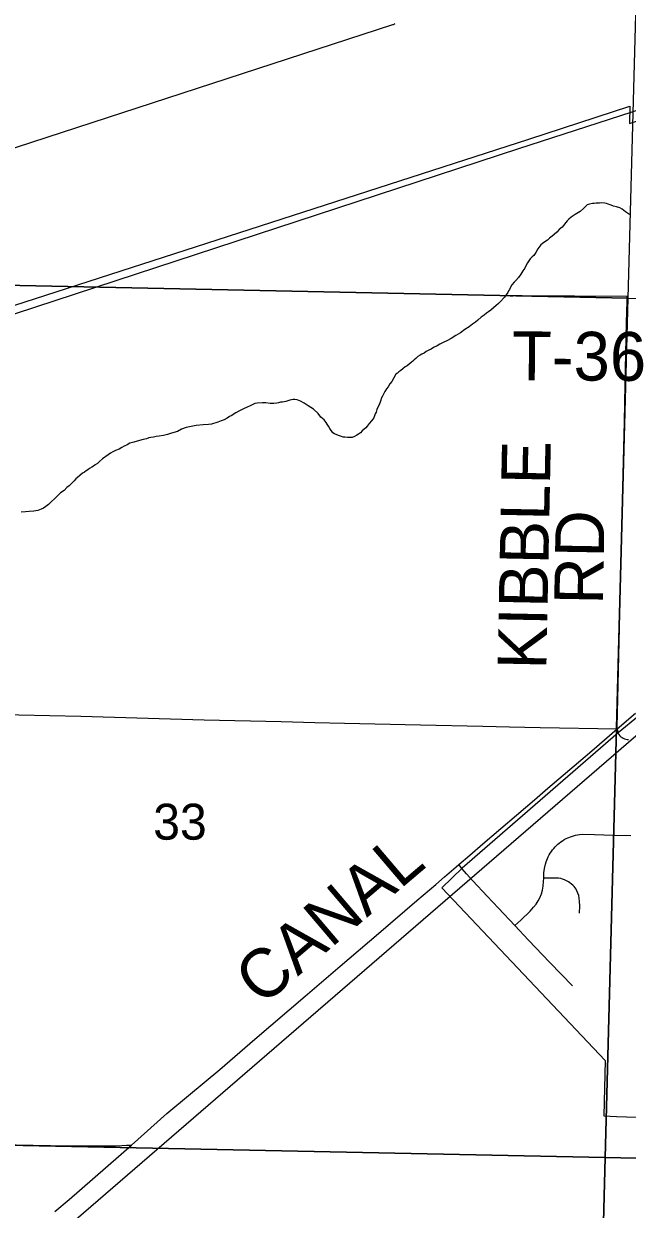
# Model space of a CAD drawing. Extents: x 2.4 to 73.1, y 4.5 to 25.6.
# Drawn here: x 34.688 to 35.039, y 21.55 to 22.24 of the extents above; entities that cross this region are included whole.
import ezdxf

# ---------------------------------------------------------------- set-up
doc = ezdxf.new("R2010")
doc.units = 0
for name, color, linetype in [('GM_X_City_Street', 7, 'Continuous'), ('GM_X_Corporation', 7, 'Continuous'), ('GM_X_County_Road', 7, 'Continuous'), ('GM_X_County_Road_Text', 7, 'Continuous'), ('GM_X_Minor_River', 7, 'Continuous'), ('GM_X_Rail_Line', 7, 'Continuous'), ('GM_X_Section', 7, 'Continuous'), ('GM_X_Section_Text', 7, 'Continuous'), ('GM_X_Township_Road', 7, 'Continuous'), ('GM_X_Township_Road_Text', 7, 'Continuous')]:
    doc.layers.add(name, color=color, linetype=linetype)

msp = doc.modelspace()

# ---------------------------------------------------------------- linework, layer by layer
at = {"layer": 'GM_X_City_Street'}
for points in [[(34.64008, 22.15414), (34.90283, 22.23964), (34.90318, 22.23976), (34.90352, 22.23989), (34.90387, 22.24003), (34.90421, 22.24018)], [(35.03345, 21.8296), (35.03379, 21.82785), (35.03404, 21.82708), (35.03442, 21.8263), (35.03492, 21.8256), (35.03522, 21.8253), (35.03555, 21.82503), (35.03628, 21.82456), (35.03691, 21.8242), (35.03767, 21.82385), (35.03841, 21.8236), (35.03923, 21.82343), (35.04004, 21.82336)], [(34.97392, 21.71507), (34.97733, 21.71834), (34.98271, 21.72349), (34.9848, 21.72574), (34.98632, 21.72766), (34.98749, 21.72944), (34.98847, 21.73133), (34.98938, 21.73359), (34.98995, 21.73564), (34.99037, 21.73805), (34.99059, 21.74079), (34.99067, 21.74274), (34.99079, 21.74578), (34.99111, 21.74829), (34.99165, 21.75076), (34.99206, 21.75213), (34.99241, 21.75318), (34.99285, 21.75424), (34.99332, 21.75521), (34.99382, 21.75629), (34.99435, 21.7572), (34.99511, 21.75826), (34.99585, 21.75923), (34.99654, 21.76007), (34.99731, 21.7609), (34.99795, 21.7616), (34.9989, 21.76245), (34.99969, 21.76312), (35.00064, 21.76383), (35.00154, 21.76449), (35.00246, 21.76512), (35.00369, 21.76576), (35.00472, 21.76626), (35.00681, 21.76705), (35.00799, 21.76743), (35.00912, 21.76776), (35.01023, 21.76796), (35.01143, 21.76813), (35.01334, 21.76827), (35.0202, 21.76815), (35.03108, 21.76781), (35.04133, 21.76753)], [(35.00731, 21.67994), (34.99429, 21.69369), (34.98184, 21.70668), (34.97392, 21.71507), (34.96437, 21.72518), (34.95778, 21.73219), (34.94938, 21.74123), (34.94567, 21.74526), (34.94325, 21.74822), (34.94129, 21.75061)], [(35.01152, 21.72239), (35.01165, 21.72655), (35.01156, 21.72904), (35.01133, 21.73098), (35.01101, 21.73261), (35.01056, 21.734), (35.00993, 21.73536), (35.00945, 21.73628), (35.00893, 21.73703), (35.00832, 21.73779), (35.00765, 21.73855), (35.00686, 21.73928), (35.00589, 21.74001), (35.00503, 21.74059), (35.00391, 21.7412), (35.00278, 21.74174), (35.00168, 21.74217), (35.00053, 21.74247), (34.9993, 21.74261), (34.99798, 21.74269), (34.9949, 21.74271), (34.99067, 21.74274)]]:
    msp.add_lwpolyline(points, dxfattribs=at)
at = {"layer": 'GM_X_Corporation'}
for points in [[(34.02616, 21.86426), (34.98207, 22.17298), (35.04081, 22.19215), (35.04049, 22.18206), (35.09487, 22.2001), (35.13456, 22.21327), (35.17492, 22.22666), (35.22816, 22.24463)], [(35.34176, 22.07953), (35.03392, 21.82735), (34.94313, 21.7485), (34.93133, 21.73703), (35.02645, 21.63659), (35.02555, 21.60435), (35.0331, 21.60404), (35.06836, 21.60277)]]:
    msp.add_lwpolyline(points, dxfattribs=at)
at = {"layer": 'GM_X_County_Road'}
for points in [[(35.03345, 21.8296), (35.04404, 21.8387)], [(34.94129, 21.75061), (34.94771, 21.75617), (34.95529, 21.7626), (34.98521, 21.78837), (34.99301, 21.79505), (35.00205, 21.80265), (35.01857, 21.81682), (35.03345, 21.8296)], [(34.75077, 21.58734), (34.77128, 21.60568), (34.78399, 21.61616), (34.80206, 21.63139), (34.82259, 21.64901), (34.85191, 21.67405), (34.87219, 21.69148), (34.89443, 21.71046), (34.91683, 21.72972), (34.9278, 21.73896), (34.93285, 21.74341), (34.93972, 21.74924), (34.94129, 21.75061)], [(34.52081, 21.59165), (34.57419, 21.59019), (34.60806, 21.5893), (34.64006, 21.58846), (34.67332, 21.58761), (34.71364, 21.58692), (34.72817, 21.58681), (34.73461, 21.58685), (34.74137, 21.58694), (34.74504, 21.58707), (34.74793, 21.58719), (34.75077, 21.58734)], [(34.70609, 21.54865), (34.71444, 21.55564), (34.75077, 21.58734)]]:
    msp.add_lwpolyline(points, dxfattribs=at)
at = {"layer": 'GM_X_Minor_River'}
for points in [[(34.70567, 21.5331), (35.64872, 22.34787)], [(35.02728, 22.13553), (35.02614, 22.13575), (35.02424, 22.13579), (35.0231, 22.13563), (35.02215, 22.13566), (35.0212, 22.13568), (35.02006, 22.13552), (35.01911, 22.13554), (35.01739, 22.13502), (35.01586, 22.13468), (35.01372, 22.13264), (35.01177, 22.13079), (35.00888, 22.12897), (35.00656, 22.1275), (35.00521, 22.1264), (35.00423, 22.12529), (35.00345, 22.12436), (35.00226, 22.12268), (35.00148, 22.12175), (34.99973, 22.12027), (34.99837, 22.11879), (34.99682, 22.1175), (34.99565, 22.11639), (34.9941, 22.11529), (34.99294, 22.11418), (34.99139, 22.11308), (34.99004, 22.11216), (34.98888, 22.11143), (34.9873, 22.109), (34.98611, 22.10694), (34.98492, 22.10526), (34.98395, 22.10434), (34.98278, 22.10323), (34.98121, 22.10099), (34.98041, 22.09949), (34.97961, 22.0978), (34.97843, 22.09631), (34.97743, 22.09425), (34.97606, 22.09238), (34.9745, 22.09071), (34.97352, 22.0896), (34.97215, 22.08811), (34.97136, 22.08681), (34.97076, 22.08549), (34.97016, 22.08456), (34.96976, 22.08362), (34.96878, 22.08231), (34.96779, 22.08101), (34.96526, 22.07822), (34.96428, 22.0773), (34.96292, 22.076), (34.96137, 22.07471), (34.95982, 22.07342), (34.95846, 22.07232), (34.9573, 22.07159), (34.95594, 22.07048), (34.9542, 22.0692), (34.95226, 22.06754), (34.95091, 22.06643), (34.94916, 22.06515), (34.94723, 22.06368), (34.94472, 22.06203), (34.9422, 22.0602), (34.9395, 22.05856), (34.9368, 22.05691), (34.9343, 22.05546), (34.93219, 22.05456), (34.93026, 22.05366), (34.92872, 22.05256), (34.9266, 22.05167), (34.92506, 22.05075), (34.92372, 22.05003), (34.92218, 22.04931), (34.92101, 22.04839), (34.91967, 22.04766), (34.9187, 22.04712), (34.91736, 22.04639), (34.91619, 22.04528), (34.91522, 22.04455), (34.91444, 22.04362), (34.91347, 22.04288), (34.91231, 22.04196), (34.91114, 22.04104), (34.90999, 22.04031), (34.90863, 22.03921), (34.90747, 22.03829), (34.90631, 22.03756), (34.90553, 22.03663), (34.90456, 22.03608), (34.90218, 22.03177), (34.90119, 22.03047), (34.9002, 22.02878), (34.89922, 22.02748), (34.89823, 22.02599), (34.89764, 22.02486), (34.89684, 22.02336), (34.89604, 22.02186), (34.89583, 22.02092), (34.89542, 22.01979), (34.89502, 22.01885), (34.89461, 22.01791)], [(35.0406, 22.12911), (35.03817, 22.13069), (35.03631, 22.13207), (35.035, 22.13286), (35.03292, 22.13348), (35.03122, 22.13391), (35.02991, 22.13451), (35.02822, 22.13512), (35.02728, 22.13553)], [(34.89461, 22.01791), (34.89401, 22.0166), (34.8936, 22.01547), (34.89318, 22.01396), (34.89259, 22.01302), (34.89218, 22.0119), (34.89177, 22.01077), (34.89118, 22.00983), (34.8904, 22.0089), (34.88903, 22.00742), (34.88785, 22.00593), (34.88707, 22.00481), (34.8861, 22.00407), (34.88494, 22.00315), (34.88396, 22.00204), (34.8828, 22.00112), (34.88183, 22.00057), (34.88049, 21.99985), (34.87914, 21.99931), (34.87781, 21.99916), (34.87648, 21.99919), (34.87497, 21.99942), (34.87402, 21.99944), (34.87289, 21.99985), (34.87176, 22.00026), (34.87025, 22.00087), (34.86894, 22.00147), (34.868, 22.00187), (34.86616, 22.00439), (34.86544, 22.00593), (34.86471, 22.00708), (34.86398, 22.00805), (34.86288, 22.0096), (34.86195, 22.01038), (34.86102, 22.01117), (34.85936, 22.0133), (34.85676, 22.01564), (34.85358, 22.01762), (34.85115, 22.0192), (34.84909, 22.02039), (34.84721, 22.0212), (34.84589, 22.02142), (34.84475, 22.02145), (34.84284, 22.02093), (34.84054, 22.02023), (34.83863, 22.0199), (34.83749, 22.01974), (34.83634, 22.01939), (34.83539, 22.01922), (34.83367, 22.01907), (34.8314, 22.01913), (34.82893, 22.01938), (34.82704, 22.01943), (34.8238, 22.01932), (34.82247, 22.01898), (34.82131, 22.01844), (34.81978, 22.01772), (34.81804, 22.01681), (34.81593, 22.01592), (34.81439, 22.0152), (34.81324, 22.01465), (34.8115, 22.01356), (34.81054, 22.01301), (34.80919, 22.0121), (34.80784, 22.01137), (34.80649, 22.01046), (34.80476, 22.00955), (34.80284, 22.00903), (34.80092, 22.00813), (34.79729, 22.00708), (34.79557, 22.00675), (34.79253, 22.00663), (34.78834, 22.00617), (34.78548, 22.00567), (34.78261, 22.00499), (34.77993, 22.0041), (34.77742, 22.00265), (34.77398, 22.00179), (34.77169, 22.00108), (34.76939, 22.00038), (34.76691, 22.00007), (34.76501, 21.99973), (34.76348, 21.99939), (34.76196, 21.99924), (34.76081, 21.99908), (34.75947, 21.99854), (34.75756, 21.99802), (34.75545, 21.99751), (34.75201, 21.99645), (34.74972, 21.99594), (34.74817, 21.99503), (34.74644, 21.99413), (34.74509, 21.9934), (34.74355, 21.99249), (34.74144, 21.99159), (34.7399, 21.99087), (34.73856, 21.99015), (34.7372, 21.98923), (34.73392, 21.98685), (34.73216, 21.98518), (34.731, 21.98407)], [(34.731, 21.98407), (34.72965, 21.98335), (34.72868, 21.98261), (34.72771, 21.98188), (34.72637, 21.98115), (34.7254, 21.98042), (34.72443, 21.97987), (34.72347, 21.97914), (34.72231, 21.97841), (34.72076, 21.97712), (34.7194, 21.97601), (34.71843, 21.97509), (34.71745, 21.97397), (34.71628, 21.97286), (34.71531, 21.97194), (34.71453, 21.97101), (34.71317, 21.97009), (34.71161, 21.96842), (34.70949, 21.96696), (34.70774, 21.96529), (34.70598, 21.96344), (34.70423, 21.96196), (34.70248, 21.9603), (34.70093, 21.95901), (34.69958, 21.95809), (34.69823, 21.95756), (34.69632, 21.95684), (34.69384, 21.95634), (34.69117, 21.95622), (34.68908, 21.95589), (34.6866, 21.95576)]]:
    msp.add_lwpolyline(points, dxfattribs=at)
at = {"layer": 'GM_X_Rail_Line'}
msp.add_lwpolyline([(34.02561, 21.85583), (34.97621, 22.1674), (35.33169, 22.28284)], dxfattribs=at)
at = {"layer": 'GM_X_Section'}
for points in [[(34.54832, 22.60211), (35.0531, 22.5831), (35.03965, 22.08027), (34.53659, 22.0909)], [(34.53659, 22.0909), (35.03965, 22.08027), (35.02644, 21.58009), (34.52736, 21.59044), (34.5213, 21.59057)], [(35.03965, 22.08027), (35.54042, 22.06912), (35.52703, 21.56952), (35.52419, 21.56939), (35.02644, 21.58009)], [(34.52736, 21.59044), (35.02644, 21.58009), (35.01295, 21.06066), (34.5135, 21.07124)], [(35.02644, 21.58009), (35.52419, 21.56939), (35.51178, 21.04783), (35.01295, 21.06066)]]:
    msp.add_lwpolyline(points, close=True, dxfattribs=at)
at = {"layer": 'GM_X_Township_Road'}
for points in [[(34.97136, 22.08149), (34.97455, 22.08183), (34.97811, 22.08191), (35.03923, 22.08156)], [(35.03345, 21.8296), (35.03348, 21.83064), (35.03582, 21.93013), (35.03691, 21.97798), (35.03761, 22.00843), (35.03806, 22.02987), (35.03882, 22.06623), (35.03914, 22.07834), (35.03923, 22.08156)], [(34.53048, 21.84142), (34.5327, 21.84141), (34.53829, 21.84138), (34.5647, 21.84073), (34.5821, 21.84027), (34.60074, 21.83976), (34.63212, 21.839), (34.68526, 21.83778), (34.70328, 21.83738), (34.7213, 21.83692), (34.79307, 21.83492), (34.8378, 21.83384), (34.85738, 21.83333), (34.87478, 21.83296), (34.9189, 21.83193), (34.95526, 21.83115), (34.9708, 21.8308), (34.98851, 21.83045), (35.03345, 21.8296)]]:
    msp.add_lwpolyline(points, dxfattribs=at)

# ---------------------------------------------------------------- texts
at = {"layer": 'GM_X_County_Road_Text'}
msp.add_text('CANAL', height=0.028409, rotation=40.38749, dxfattribs=at).set_placement((34.82659, 21.66758))
at = {"layer": 'GM_X_Section_Text'}
msp.add_text('33', height=0.020928, rotation=0.00001, dxfattribs=at).set_placement((34.7634, 21.76511))
at = {"layer": 'GM_X_Township_Road_Text'}
for s, rotation, p in [('T-36', 359.64418, (34.9721, 22.03265)), ('KIBBLE', 88.85775, (34.99216, 21.86398)), ('RD', 89.01275, (35.02514, 21.90177))]:
    msp.add_text(s, height=0.028409, rotation=rotation, dxfattribs=at).set_placement(p)

doc.saveas('drawing.dxf')
